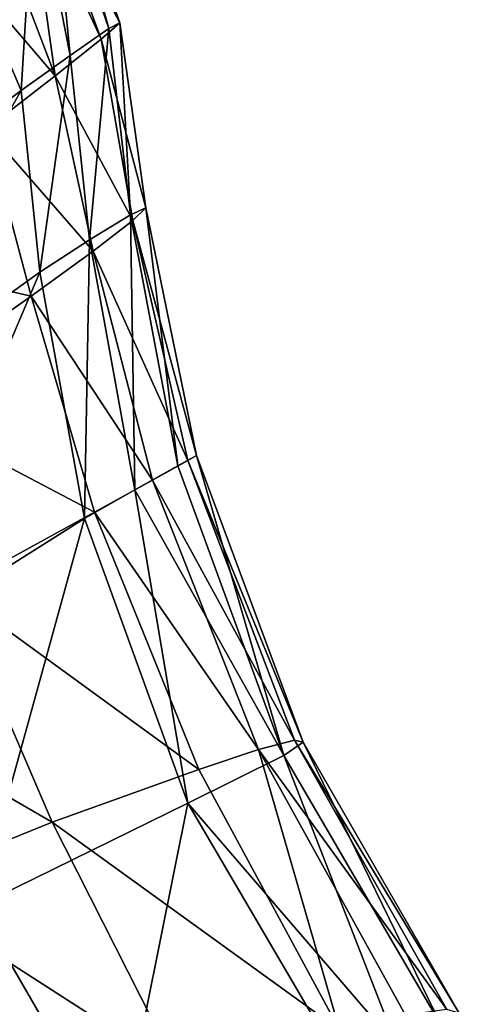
# Model space of a CAD drawing. Header units: millimetres. Extents: x 3 to 496, y 3 to 509.
# Tile 442 of 445: x 445 to 472, y 341 to 403. Entities that reach past the tile are written whole.
import ezdxf

# ---------------------------------------------------------------- set-up
doc = ezdxf.new("R2010")
doc.units = ezdxf.units.MM
doc.header["$LTSCALE"] = 25.4
doc.layers.get('0').update_dxf_attribs({"true_color": 0xff5454})

# ---------------------------------------------------------------- blocks, each defined once
blk = doc.blocks.new('FORM-M-9673.STL#1')
at = {"color": 0}
mesh = blk.add_polyface(dxfattribs=at)
corners = [(447.139, 413.346, 165.245), (450.85, 402.778, 165.501), (445.824, 412.297, 173.275)]
mesh.append_faces([[corners[k] for k in face] for face in [(0, 1, 2)]], dxfattribs={"color": 0})
mesh = blk.add_polyface(dxfattribs=at)
corners = [(447.139, 413.346, 165.245), (446.559, 412.884, 158.793), (450.17, 402.423, 158.225)]
mesh.append_faces([[corners[k] for k in face] for face in [(0, 1, 2)]], dxfattribs={"color": 0})
mesh = blk.add_polyface(dxfattribs=at)
corners = [(447.139, 413.346, 165.245), (450.17, 402.423, 158.225), (450.85, 402.778, 165.501)]
mesh.append_faces([[corners[k] for k in face] for face in [(0, 1, 2)]], dxfattribs={"color": 0})
mesh = blk.add_polyface(dxfattribs=at)
corners = [(445.794, 412.273, 173.37), (449.689, 401.751, 172.573), (445.08, 411.704, 175.322)]
mesh.append_faces([[corners[k] for k in face] for face in [(0, 1, 2)]], dxfattribs={"color": 0})
mesh = blk.add_polyface(dxfattribs=at)
corners = [(446.559, 412.884, 158.793), (445.521, 412.055, 155.066), (447.751, 400.738, 151.484)]
mesh.append_faces([[corners[k] for k in face] for face in [(0, 1, 2)]], dxfattribs={"color": 0})
mesh = blk.add_polyface(dxfattribs=at)
corners = [(445.824, 412.297, 173.275), (449.689, 401.751, 172.573), (445.794, 412.273, 173.37)]
mesh.append_faces([[corners[k] for k in face] for face in [(0, 1, 2)]], dxfattribs={"color": 0})
mesh = blk.add_polyface(dxfattribs=at)
corners = [(445.824, 412.297, 173.275), (450.85, 402.778, 165.501), (449.689, 401.751, 172.573)]
mesh.append_faces([[corners[k] for k in face] for face in [(0, 1, 2)]], dxfattribs={"color": 0})
mesh = blk.add_polyface(dxfattribs=at)
corners = [(446.559, 412.884, 158.793), (447.751, 400.738, 151.484), (450.17, 402.423, 158.225)]
mesh.append_faces([[corners[k] for k in face] for face in [(0, 1, 2)]], dxfattribs={"color": 0})
mesh = blk.add_polyface(dxfattribs=at)
corners = [(445.521, 412.055, 155.066), (440.593, 408.126, 144.291), (444.702, 398.537, 145.133)]
mesh.append_faces([[corners[k] for k in face] for face in [(0, 1, 2)]], dxfattribs={"color": 0})
mesh = blk.add_polyface(dxfattribs=at)
corners = [(445.08, 411.704, 175.322), (446.812, 399.457, 178.702), (442.828, 409.908, 179.573)]
mesh.append_faces([[corners[k] for k in face] for face in [(0, 1, 2)]], dxfattribs={"color": 0})
mesh = blk.add_polyface(dxfattribs=at)
corners = [(445.521, 412.055, 155.066), (444.702, 398.537, 145.133), (447.751, 400.738, 151.484)]
mesh.append_faces([[corners[k] for k in face] for face in [(0, 1, 2)]], dxfattribs={"color": 0})
mesh = blk.add_polyface(dxfattribs=at)
corners = [(445.08, 411.704, 175.322), (449.689, 401.751, 172.573), (446.812, 399.457, 178.702)]
mesh.append_faces([[corners[k] for k in face] for face in [(0, 1, 2)]], dxfattribs={"color": 0})
mesh = blk.add_polyface(dxfattribs=at)
corners = [(446.812, 399.457, 178.702), (439.882, 407.558, 183.088), (442.828, 409.908, 179.573)]
mesh.append_faces([[corners[k] for k in face] for face in [(0, 1, 2)]], dxfattribs={"color": 0})
mesh = blk.add_polyface(dxfattribs=at)
corners = [(440.593, 408.126, 144.291), (431.505, 388.643, 120.694), (444.702, 398.537, 145.133)]
mesh.append_faces([[corners[k] for k in face] for face in [(0, 1, 2)]], dxfattribs={"color": 0})
mesh = blk.add_polyface(dxfattribs=at)
corners = [(446.812, 399.457, 178.702), (442.534, 396.145, 183.259), (439.882, 407.558, 183.088)]
mesh.append_faces([[corners[k] for k in face] for face in [(0, 1, 2)]], dxfattribs={"color": 0})
mesh = blk.add_polyface(dxfattribs=at)
corners = [(450.85, 402.778, 165.501), (452.477, 391.203, 165.386), (449.689, 401.751, 172.573)]
mesh.append_faces([[corners[k] for k in face] for face in [(0, 1, 2)]], dxfattribs={"color": 0})
mesh = blk.add_polyface(dxfattribs=at)
corners = [(450.85, 402.778, 165.501), (450.17, 402.423, 158.225), (451.524, 390.782, 158.282)]
mesh.append_faces([[corners[k] for k in face] for face in [(0, 1, 2)]], dxfattribs={"color": 0})
mesh = blk.add_polyface(dxfattribs=at)
corners = [(450.85, 402.778, 165.501), (451.524, 390.782, 158.282), (452.477, 391.203, 165.386)]
mesh.append_faces([[corners[k] for k in face] for face in [(0, 1, 2)]], dxfattribs={"color": 0})
mesh = blk.add_polyface(dxfattribs=at)
corners = [(450.17, 402.423, 158.225), (447.751, 400.738, 151.484), (448.962, 389.217, 151.591)]
mesh.append_faces([[corners[k] for k in face] for face in [(0, 1, 2)]], dxfattribs={"color": 0})
mesh = blk.add_polyface(dxfattribs=at)
corners = [(450.17, 402.423, 158.225), (448.962, 389.217, 151.591), (451.524, 390.782, 158.282)]
mesh.append_faces([[corners[k] for k in face] for face in [(0, 1, 2)]], dxfattribs={"color": 0})
mesh = blk.add_polyface(dxfattribs=at)
corners = [(449.689, 401.751, 172.573), (451.675, 390.416, 172.195), (446.812, 399.457, 178.702)]
mesh.append_faces([[corners[k] for k in face] for face in [(0, 1, 2)]], dxfattribs={"color": 0})
mesh = blk.add_polyface(dxfattribs=at)
corners = [(449.689, 401.751, 172.573), (452.477, 391.203, 165.386), (451.675, 390.416, 172.195)]
mesh.append_faces([[corners[k] for k in face] for face in [(0, 1, 2)]], dxfattribs={"color": 0})
mesh = blk.add_polyface(dxfattribs=at)
corners = [(447.751, 400.738, 151.484), (444.702, 398.537, 145.133), (445.866, 387.195, 145.238)]
mesh.append_faces([[corners[k] for k in face] for face in [(0, 1, 2)]], dxfattribs={"color": 0})
mesh = blk.add_polyface(dxfattribs=at)
corners = [(447.751, 400.738, 151.484), (445.866, 387.195, 145.238), (448.962, 389.217, 151.591)]
mesh.append_faces([[corners[k] for k in face] for face in [(0, 1, 2)]], dxfattribs={"color": 0})
mesh = blk.add_polyface(dxfattribs=at)
corners = [(449.197, 388.508, 178.006), (442.534, 396.145, 183.259), (446.812, 399.457, 178.702)]
mesh.append_faces([[corners[k] for k in face] for face in [(0, 1, 2)]], dxfattribs={"color": 0})
mesh = blk.add_polyface(dxfattribs=at)
corners = [(446.812, 399.457, 178.702), (451.675, 390.416, 172.195), (449.197, 388.508, 178.006)]
mesh.append_faces([[corners[k] for k in face] for face in [(0, 1, 2)]], dxfattribs={"color": 0})
mesh = blk.add_polyface(dxfattribs=at)
corners = [(444.702, 398.537, 145.133), (431.505, 388.643, 120.694), (432.987, 377.944, 120.773)]
mesh.append_faces([[corners[k] for k in face] for face in [(0, 1, 2)]], dxfattribs={"color": 0})
mesh = blk.add_polyface(dxfattribs=at)
corners = [(444.702, 398.537, 145.133), (432.987, 377.944, 120.773), (445.866, 387.195, 145.238)]
mesh.append_faces([[corners[k] for k in face] for face in [(0, 1, 2)]], dxfattribs={"color": 0})
mesh = blk.add_polyface(dxfattribs=at)
corners = [(445.314, 385.687, 182.219), (432.586, 388.577, 189.676), (442.534, 396.145, 183.259)]
mesh.append_faces([[corners[k] for k in face] for face in [(0, 1, 2)]], dxfattribs={"color": 0})
mesh = blk.add_polyface(dxfattribs=at)
corners = [(449.197, 388.508, 178.006), (445.314, 385.687, 182.219), (442.534, 396.145, 183.259)]
mesh.append_faces([[corners[k] for k in face] for face in [(0, 1, 2)]], dxfattribs={"color": 0})
mesh = blk.add_polyface(dxfattribs=at)
corners = [(451.524, 390.782, 158.282), (448.962, 389.217, 151.591), (451.805, 373.594, 151.648)]
mesh.append_faces([[corners[k] for k in face] for face in [(0, 1, 2)]], dxfattribs={"color": 0})
mesh = blk.add_polyface(dxfattribs=at)
corners = [(452.477, 391.203, 165.386), (451.524, 390.782, 158.282), (454.491, 375.083, 158.302)]
mesh.append_faces([[corners[k] for k in face] for face in [(0, 1, 2)]], dxfattribs={"color": 0})
mesh = blk.add_polyface(dxfattribs=at)
corners = [(451.524, 390.782, 158.282), (451.805, 373.594, 151.648), (454.491, 375.083, 158.302)]
mesh.append_faces([[corners[k] for k in face] for face in [(0, 1, 2)]], dxfattribs={"color": 0})
mesh = blk.add_polyface(dxfattribs=at)
corners = [(452.477, 391.203, 165.386), (455.652, 375.724, 165.276), (451.675, 390.416, 172.195)]
mesh.append_faces([[corners[k] for k in face] for face in [(0, 1, 2)]], dxfattribs={"color": 0})
mesh = blk.add_polyface(dxfattribs=at)
corners = [(452.477, 391.203, 165.386), (454.491, 375.083, 158.302), (455.652, 375.724, 165.276)]
mesh.append_faces([[corners[k] for k in face] for face in [(0, 1, 2)]], dxfattribs={"color": 0})
mesh = blk.add_polyface(dxfattribs=at)
corners = [(451.675, 390.416, 172.195), (455.107, 375.417, 171.891), (449.197, 388.508, 178.006)]
mesh.append_faces([[corners[k] for k in face] for face in [(0, 1, 2)]], dxfattribs={"color": 0})
mesh = blk.add_polyface(dxfattribs=at)
corners = [(451.675, 390.416, 172.195), (455.652, 375.724, 165.276), (455.107, 375.417, 171.891)]
mesh.append_faces([[corners[k] for k in face] for face in [(0, 1, 2)]], dxfattribs={"color": 0})
mesh = blk.add_polyface(dxfattribs=at)
corners = [(448.962, 389.217, 151.591), (445.866, 387.195, 145.238), (448.65, 371.787, 145.296)]
mesh.append_faces([[corners[k] for k in face] for face in [(0, 1, 2)]], dxfattribs={"color": 0})
mesh = blk.add_polyface(dxfattribs=at)
corners = [(448.962, 389.217, 151.591), (448.65, 371.787, 145.296), (451.805, 373.594, 151.648)]
mesh.append_faces([[corners[k] for k in face] for face in [(0, 1, 2)]], dxfattribs={"color": 0})
mesh = blk.add_polyface(dxfattribs=at)
corners = [(445.314, 385.687, 182.219), (436.028, 379.156, 187.99), (432.586, 388.577, 189.676)]
mesh.append_faces([[corners[k] for k in face] for face in [(0, 1, 2)]], dxfattribs={"color": 0})
mesh = blk.add_polyface(dxfattribs=at)
corners = [(452.903, 374.191, 177.468), (445.314, 385.687, 182.219), (449.197, 388.508, 178.006)]
mesh.append_faces([[corners[k] for k in face] for face in [(0, 1, 2)]], dxfattribs={"color": 0})
mesh = blk.add_polyface(dxfattribs=at)
corners = [(449.197, 388.508, 178.006), (455.107, 375.417, 171.891), (452.903, 374.191, 177.468)]
mesh.append_faces([[corners[k] for k in face] for face in [(0, 1, 2)]], dxfattribs={"color": 0})
mesh = blk.add_polyface(dxfattribs=at)
corners = [(445.866, 387.195, 145.238), (432.987, 377.944, 120.773), (435.899, 363.763, 120.855)]
mesh.append_faces([[corners[k] for k in face] for face in [(0, 1, 2)]], dxfattribs={"color": 0})
mesh = blk.add_polyface(dxfattribs=at)
corners = [(445.866, 387.195, 145.238), (435.899, 363.763, 120.855), (448.65, 371.787, 145.296)]
mesh.append_faces([[corners[k] for k in face] for face in [(0, 1, 2)]], dxfattribs={"color": 0})
mesh = blk.add_polyface(dxfattribs=at)
corners = [(449.28, 372.188, 181.43), (436.028, 379.156, 187.99), (445.314, 385.687, 182.219)]
mesh.append_faces([[corners[k] for k in face] for face in [(0, 1, 2)]], dxfattribs={"color": 0})
mesh = blk.add_polyface(dxfattribs=at)
corners = [(452.903, 374.191, 177.468), (449.28, 372.188, 181.43), (445.314, 385.687, 182.219)]
mesh.append_faces([[corners[k] for k in face] for face in [(0, 1, 2)]], dxfattribs={"color": 0})
mesh = blk.add_polyface(dxfattribs=at)
corners = [(449.28, 372.188, 181.43), (440.391, 367.323, 186.734), (436.028, 379.156, 187.99)]
mesh.append_faces([[corners[k] for k in face] for face in [(0, 1, 2)]], dxfattribs={"color": 0})
mesh = blk.add_polyface(dxfattribs=at)
corners = [(455.107, 375.417, 171.891), (461.772, 357.952, 171.601), (452.903, 374.191, 177.468)]
mesh.append_faces([[corners[k] for k in face] for face in [(0, 1, 2)]], dxfattribs={"color": 0})
mesh = blk.add_polyface(dxfattribs=at)
corners = [(455.652, 375.724, 165.276), (454.491, 375.083, 158.302), (461.117, 356.985, 158.037)]
mesh.append_faces([[corners[k] for k in face] for face in [(0, 1, 2)]], dxfattribs={"color": 0})
mesh = blk.add_polyface(dxfattribs=at)
corners = [(455.652, 375.724, 165.276), (462.318, 357.82, 165), (455.107, 375.417, 171.891)]
mesh.append_faces([[corners[k] for k in face] for face in [(0, 1, 2)]], dxfattribs={"color": 0})
mesh = blk.add_polyface(dxfattribs=at)
corners = [(455.107, 375.417, 171.891), (462.318, 357.82, 165), (461.772, 357.952, 171.601)]
mesh.append_faces([[corners[k] for k in face] for face in [(0, 1, 2)]], dxfattribs={"color": 0})
mesh = blk.add_polyface(dxfattribs=at)
corners = [(455.652, 375.724, 165.276), (461.117, 356.985, 158.037), (462.318, 357.82, 165)]
mesh.append_faces([[corners[k] for k in face] for face in [(0, 1, 2)]], dxfattribs={"color": 0})
mesh = blk.add_polyface(dxfattribs=at)
corners = [(454.491, 375.083, 158.302), (451.805, 373.594, 151.648), (461.117, 356.985, 158.037)]
mesh.append_faces([[corners[k] for k in face] for face in [(0, 1, 2)]], dxfattribs={"color": 0})
mesh = blk.add_polyface(dxfattribs=at)
corners = [(459.521, 357.36, 177.169), (449.28, 372.188, 181.43), (452.903, 374.191, 177.468)]
mesh.append_faces([[corners[k] for k in face] for face in [(0, 1, 2)]], dxfattribs={"color": 0})
mesh = blk.add_polyface(dxfattribs=at)
corners = [(452.903, 374.191, 177.468), (461.772, 357.952, 171.601), (459.521, 357.36, 177.169)]
mesh.append_faces([[corners[k] for k in face] for face in [(0, 1, 2)]], dxfattribs={"color": 0})
mesh = blk.add_polyface(dxfattribs=at)
corners = [(451.805, 373.594, 151.648), (448.65, 371.787, 145.296), (455.106, 354.008, 145.041)]
mesh.append_faces([[corners[k] for k in face] for face in [(0, 1, 2)]], dxfattribs={"color": 0})
mesh = blk.add_polyface(dxfattribs=at)
corners = [(451.805, 373.594, 151.648), (455.106, 354.008, 145.041), (461.117, 356.985, 158.037)]
mesh.append_faces([[corners[k] for k in face] for face in [(0, 1, 2)]], dxfattribs={"color": 0})
mesh = blk.add_polyface(dxfattribs=at)
corners = [(448.65, 371.787, 145.296), (435.899, 363.763, 120.855), (441.951, 347.549, 120.682)]
mesh.append_faces([[corners[k] for k in face] for face in [(0, 1, 2)]], dxfattribs={"color": 0})
mesh = blk.add_polyface(dxfattribs=at)
corners = [(455.804, 356.119, 181.125), (440.391, 367.323, 186.734), (449.28, 372.188, 181.43)]
mesh.append_faces([[corners[k] for k in face] for face in [(0, 1, 2)]], dxfattribs={"color": 0})
mesh = blk.add_polyface(dxfattribs=at)
corners = [(448.65, 371.787, 145.296), (441.951, 347.549, 120.682), (455.106, 354.008, 145.041)]
mesh.append_faces([[corners[k] for k in face] for face in [(0, 1, 2)]], dxfattribs={"color": 0})
mesh = blk.add_polyface(dxfattribs=at)
corners = [(459.521, 357.36, 177.169), (455.804, 356.119, 181.125), (449.28, 372.188, 181.43)]
mesh.append_faces([[corners[k] for k in face] for face in [(0, 1, 2)]], dxfattribs={"color": 0})
mesh = blk.add_polyface(dxfattribs=at)
corners = [(446.634, 352.815, 186.439), (430.707, 362.035, 192.506), (440.391, 367.323, 186.734)]
mesh.append_faces([[corners[k] for k in face] for face in [(0, 1, 2)]], dxfattribs={"color": 0})
mesh = blk.add_polyface(dxfattribs=at)
corners = [(455.804, 356.119, 181.125), (446.634, 352.815, 186.439), (440.391, 367.323, 186.734)]
mesh.append_faces([[corners[k] for k in face] for face in [(0, 1, 2)]], dxfattribs={"color": 0})
mesh = blk.add_polyface(dxfattribs=at)
corners = [(446.634, 352.815, 186.439), (436.62, 348.764, 192.237), (430.707, 362.035, 192.506)]
mesh.append_faces([[corners[k] for k in face] for face in [(0, 1, 2)]], dxfattribs={"color": 0})
mesh = blk.add_polyface(dxfattribs=at)
corners = [(461.772, 357.952, 171.601), (471.3, 341.12, 171.547), (459.521, 357.36, 177.169)]
mesh.append_faces([[corners[k] for k in face] for face in [(0, 1, 2)]], dxfattribs={"color": 0})
mesh = blk.add_polyface(dxfattribs=at)
corners = [(462.318, 357.82, 165), (461.117, 356.985, 158.037), (470.984, 340.056, 157.75)]
mesh.append_faces([[corners[k] for k in face] for face in [(0, 1, 2)]], dxfattribs={"color": 0})
mesh = blk.add_polyface(dxfattribs=at)
corners = [(461.772, 357.952, 171.601), (462.318, 357.82, 165), (472.077, 340.875, 164.803)]
mesh.append_faces([[corners[k] for k in face] for face in [(0, 1, 2)]], dxfattribs={"color": 0})
mesh = blk.add_polyface(dxfattribs=at)
corners = [(461.772, 357.952, 171.601), (472.077, 340.875, 164.803), (471.3, 341.12, 171.547)]
mesh.append_faces([[corners[k] for k in face] for face in [(0, 1, 2)]], dxfattribs={"color": 0})
mesh = blk.add_polyface(dxfattribs=at)
corners = [(462.318, 357.82, 165), (470.984, 340.056, 157.75), (472.077, 340.875, 164.803)]
mesh.append_faces([[corners[k] for k in face] for face in [(0, 1, 2)]], dxfattribs={"color": 0})
mesh = blk.add_polyface(dxfattribs=at)
corners = [(461.117, 356.985, 158.037), (455.106, 354.008, 145.041), (468.185, 338.795, 151.075)]
mesh.append_faces([[corners[k] for k in face] for face in [(0, 1, 2)]], dxfattribs={"color": 0})
mesh = blk.add_polyface(dxfattribs=at)
corners = [(459.521, 357.36, 177.169), (464.595, 339.834, 181.465), (455.804, 356.119, 181.125), (468.718, 340.757, 177.3)]
mesh.append_faces([[corners[k] for k in face] for face in [(0, 1, 2), (1, 0, 3)]], dxfattribs={"vtx0": -1, "color": 0})
mesh = blk.add_polyface(dxfattribs=at)
corners = [(459.521, 357.36, 177.169), (471.3, 341.12, 171.547), (468.718, 340.757, 177.3)]
mesh.append_faces([[corners[k] for k in face] for face in [(0, 1, 2)]], dxfattribs={"color": 0})
mesh = blk.add_polyface(dxfattribs=at)
corners = [(461.117, 356.985, 158.037), (468.185, 338.795, 151.075), (470.984, 340.056, 157.75)]
mesh.append_faces([[corners[k] for k in face] for face in [(0, 1, 2)]], dxfattribs={"color": 0})
mesh = blk.add_polyface(dxfattribs=at)
corners = [(464.595, 339.834, 181.465), (446.634, 352.815, 186.439), (455.804, 356.119, 181.125)]
mesh.append_faces([[corners[k] for k in face] for face in [(0, 1, 2)]], dxfattribs={"color": 0})
mesh = blk.add_polyface(dxfattribs=at)
corners = [(455.106, 354.008, 145.041), (441.951, 347.549, 120.682), (450.762, 332.348, 120.455)]
mesh.append_faces([[corners[k] for k in face] for face in [(0, 1, 2)]], dxfattribs={"color": 0})
mesh = blk.add_polyface(dxfattribs=at)
corners = [(455.106, 354.008, 145.041), (450.762, 332.348, 120.455), (464.816, 337.446, 144.734)]
mesh.append_faces([[corners[k] for k in face] for face in [(0, 1, 2)]], dxfattribs={"color": 0})
mesh = blk.add_polyface(dxfattribs=at)
corners = [(455.106, 354.008, 145.041), (464.816, 337.446, 144.734), (468.185, 338.795, 151.075)]
mesh.append_faces([[corners[k] for k in face] for face in [(0, 1, 2)]], dxfattribs={"color": 0})
mesh = blk.add_polyface(dxfattribs=at)
corners = [(454.537, 337.236, 187.2), (436.62, 348.764, 192.237), (446.634, 352.815, 186.439)]
mesh.append_faces([[corners[k] for k in face] for face in [(0, 1, 2)]], dxfattribs={"color": 0})
mesh = blk.add_polyface(dxfattribs=at)
corners = [(464.595, 339.834, 181.465), (454.537, 337.236, 187.2), (446.634, 352.815, 186.439)]
mesh.append_faces([[corners[k] for k in face] for face in [(0, 1, 2)]], dxfattribs={"color": 0})
mesh = blk.add_polyface(dxfattribs=at)
corners = [(454.537, 337.236, 187.2), (443.798, 333.858, 193.295), (436.62, 348.764, 192.237)]
mesh.append_faces([[corners[k] for k in face] for face in [(0, 1, 2)]], dxfattribs={"color": 0})
mesh = blk.add_polyface(dxfattribs=at)
corners = [(441.951, 347.549, 120.682), (435.403, 327.23, 98.026), (450.762, 332.348, 120.455)]
mesh.append_faces([[corners[k] for k in face] for face in [(0, 1, 2)]], dxfattribs={"color": 0})

msp = doc.modelspace()

# ---------------------------------------------------------------- block references
at = {"color": 7, "true_color": 0xf9f8f7}
msp.add_blockref('FORM-M-9673.STL#1', (0, 0), dxfattribs=at)

doc.saveas('drawing.dxf')
